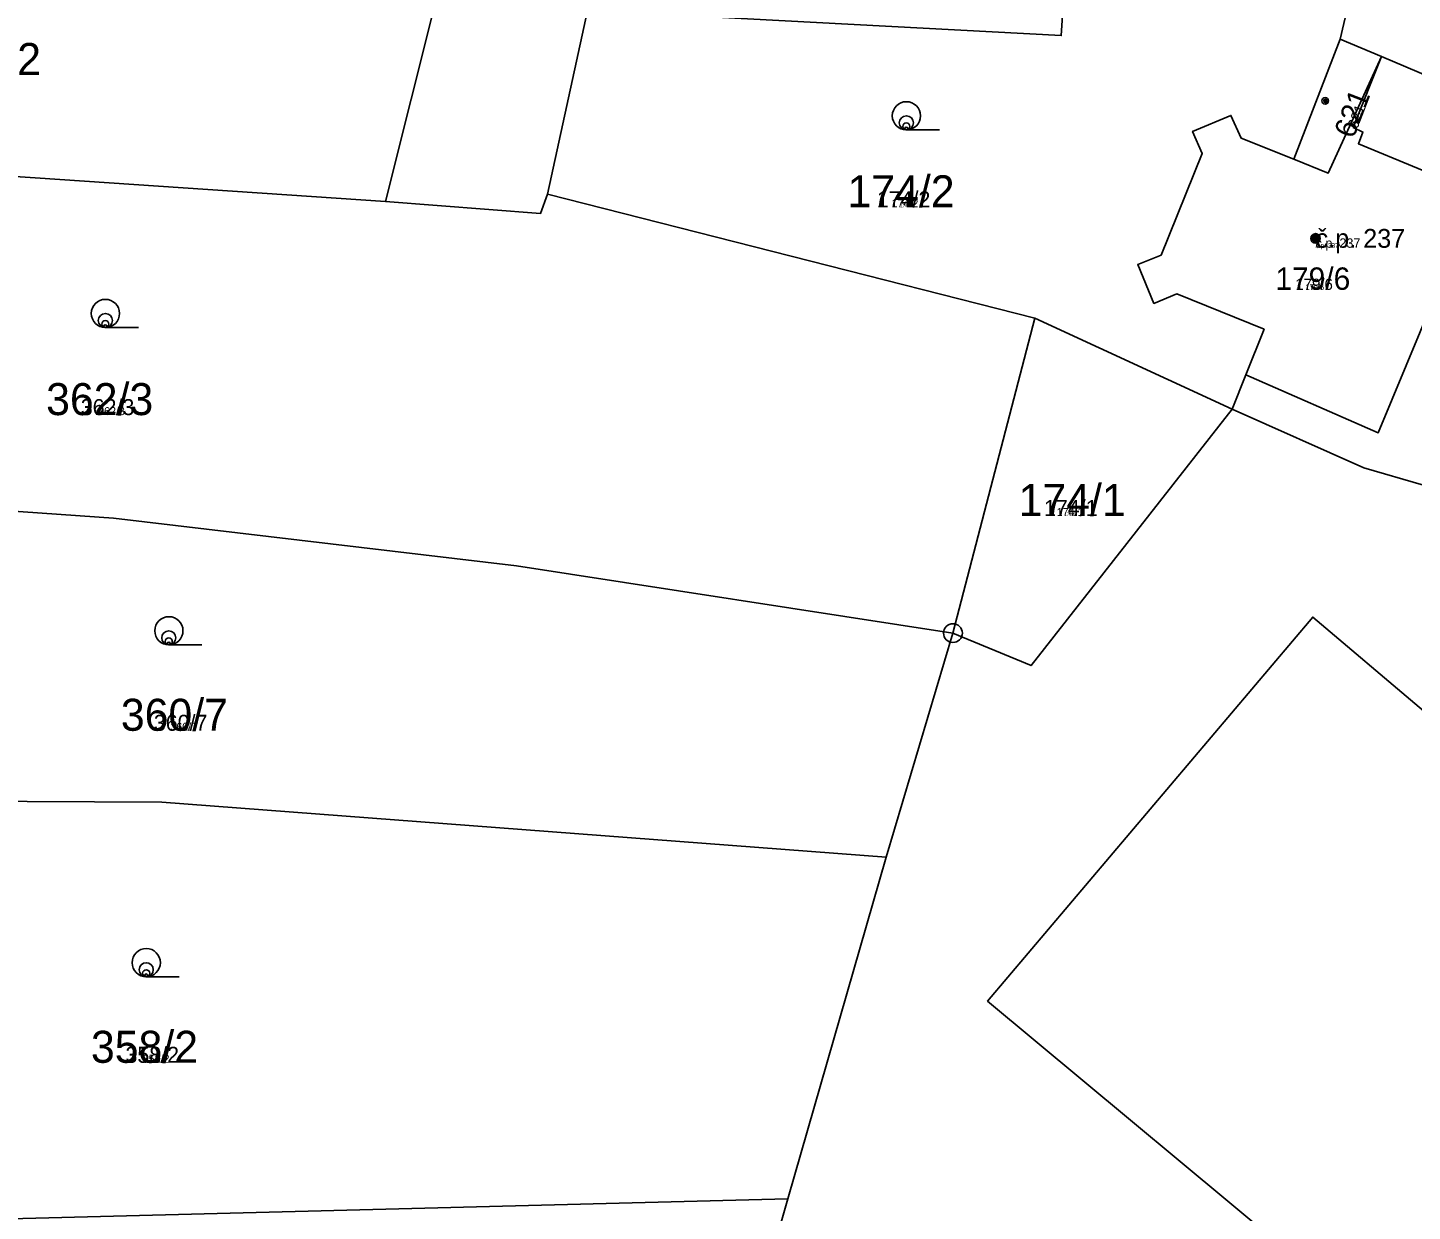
# Model space of a CAD drawing. Extents: x -744652 to -739090, y -980828 to -975855.
# Drawn here: x -742370.5 to -742297, y -978878.4 to -978815.5 of the extents above; entities that cross this region are included whole.
import ezdxf

# ---------------------------------------------------------------- set-up
doc = ezdxf.new("R2010")
doc.units = 0
for name, color, linetype in [('KAT_02_hranice parcel', 7, 'Continuous'), ('KAT_03_1000_st čísla parcelní', 7, 'Continuous'), ('KAT_03_1000_čísla parcelní', 7, 'Continuous'), ('KAT_03_1000_čísla popisná', 7, 'Continuous'), ('KAT_03_100_st čísla parcelní', 7, 'Continuous'), ('KAT_03_100_čísla parcelní', 7, 'Continuous'), ('KAT_03_100_čísla popisná', 7, 'Continuous'), ('KAT_03_250_st čísla parcelní', 7, 'Continuous'), ('KAT_03_250_čísla parcelní', 7, 'Continuous'), ('KAT_03_250_čísla popisná', 7, 'Continuous'), ('KAT_03_500_st čísla parcelní', 7, 'Continuous'), ('KAT_03_500_čísla parcelní', 7, 'Continuous'), ('KAT_03_500_čísla popisná', 7, 'Continuous'), ('KAT_05_1000_značky kultur', 7, 'Continuous'), ('KAT_05_100_značky kultur', 7, 'Continuous'), ('KAT_05_250_značky kultur', 7, 'Continuous'), ('KAT_05_500_značky kultur', 7, 'Continuous'), ('KAT_07_1000_značky budov', 7, 'Continuous'), ('KAT_07_100_značky budov', 7, 'Continuous'), ('KAT_07_500_značky budov', 7, 'Continuous'), ('KAT_11_značky bodu BP', 7, 'Continuous'), ('KAT_14_plocha_budovy', 7, 'Continuous')]:
    doc.layers.add(name, color=color, linetype=linetype)

msp = doc.modelspace()

# ---------------------------------------------------------------- linework, layer by layer
at = {"layer": 'KAT_02_hranice parcel'}
for p, q in [((-742347.6, -978809.07), (-742351.53, -978824.79)), ((-742303.3, -978822.54), (-742300.83, -978816.15)), ((-742300.83, -978816.15), (-742298.65, -978817.08)), ((-742279.06, -978825.39), (-742298.65, -978817.08)), ((-742342.94, -978824.4), (-742317.05, -978830.98)), ((-742317.05, -978830.98), (-742321.4, -978847.71)), ((-742306.57, -978835.82), (-742317.05, -978830.98)), ((-742305.84, -978833.99), (-742306.57, -978835.82)), ((-742321.4, -978847.71), (-742324.95, -978859.61)), ((-742324.95, -978859.61), (-742330.17, -978877.77)), ((-742378.5, -978879.01), (-742330.17, -978877.77))]:
    msp.add_line(p, q, dxfattribs=at)
for points in [[(-742300.83, -978816.15), (-742297.24, -978800.79), (-742297.74, -978790.61)], [(-742315.58, -978814.9), (-742315.65, -978815.97), (-742335.97, -978814.88), (-742340.8, -978814.57), (-742342.94, -978824.4)], [(-742298.65, -978817.08), (-742300.14, -978820.85), (-742299.63, -978821.09), (-742299.87, -978821.71), (-742293.53, -978824.33), (-742298.81, -978837.07), (-742305.84, -978833.99)], [(-742298.65, -978817.08), (-742301.47, -978823.27), (-742303.3, -978822.54)], [(-742422.4, -978823.11), (-742409.18, -978819.06), (-742408.72, -978821.16), (-742402.4, -978821.34), (-742351.53, -978824.79)], [(-742303.3, -978822.54), (-742306.1, -978821.42), (-742306.64, -978820.21), (-742308.67, -978821.06), (-742308.16, -978822.24), (-742310.35, -978827.63), (-742311.59, -978828.13), (-742310.73, -978830.2), (-742309.51, -978829.68), (-742304.88, -978831.57), (-742305.84, -978833.99)], [(-742351.53, -978824.79), (-742343.31, -978825.42), (-742342.94, -978824.4)], [(-742279.06, -978825.39), (-742284.98, -978840.72), (-742286.57, -978840.33), (-742286.91, -978842.61), (-742299.58, -978838.93), (-742306.57, -978835.82)], [(-742306.57, -978835.82), (-742317.25, -978849.44), (-742321.4, -978847.71)], [(-742321.4, -978847.71), (-742344.58, -978844.14), (-742365.99, -978841.6), (-742379.38, -978840.67), (-742386.74, -978840.66)], [(-742283.91, -978896.95), (-742319.56, -978867.26), (-742302.29, -978846.86), (-742290.99, -978856.42), (-742281.83, -978842.96)], [(-742324.95, -978859.61), (-742363.41, -978856.69), (-742377.73, -978856.62), (-742377.72, -978857.09), (-742395.6, -978859.46), (-742400.74, -978861.18), (-742409.12, -978863.91)], [(-742330.17, -978877.77), (-742332.58, -978886.17), (-742336.5, -978897.66)]]:
    msp.add_lwpolyline(points, dxfattribs=at)
at = {"layer": 'KAT_03_1000_čísla popisná'}
msp.add_circle((-742302.14, -978826.74), 0.25, dxfattribs=at)
msp.add_circle((-742302.14, -978826.74), 0.25, dxfattribs=at)
at = {"layer": 'KAT_03_100_čísla popisná'}
msp.add_circle((-742302.14, -978826.74), 0.025, dxfattribs=at)
msp.add_circle((-742302.14, -978826.74), 0.025, dxfattribs=at)
at = {"layer": 'KAT_03_250_čísla popisná'}
msp.add_circle((-742302.14, -978826.74), 0.0625, dxfattribs=at)
msp.add_circle((-742302.14, -978826.74), 0.0625, dxfattribs=at)
at = {"layer": 'KAT_03_500_čísla popisná'}
msp.add_circle((-742302.14, -978826.74), 0.125, dxfattribs=at)
msp.add_circle((-742302.14, -978826.74), 0.125, dxfattribs=at)
at = {"layer": 'KAT_05_1000_značky kultur'}
for p, q in [((-742323.873, -978820.98), (-742322.123, -978820.98)), ((-742366.413, -978831.48), (-742364.663, -978831.48)), ((-742363.043, -978848.34), (-742361.293, -978848.34)), ((-742364.243, -978865.97), (-742362.493, -978865.97))]:
    msp.add_line(p, q, dxfattribs=at)
for centre in [(-742323.873, -978820.23), (-742366.413, -978830.73), (-742363.043, -978847.59), (-742364.243, -978865.22)]:
    msp.add_circle(centre, 0.75, dxfattribs=at)
at = {"layer": 'KAT_05_100_značky kultur'}
for p, q in [((-742323.879, -978820.98), (-742323.704, -978820.98)), ((-742366.419, -978831.48), (-742366.244, -978831.48)), ((-742363.049, -978848.34), (-742362.874, -978848.34)), ((-742364.249, -978865.97), (-742364.074, -978865.97))]:
    msp.add_line(p, q, dxfattribs=at)
for centre in [(-742323.879, -978820.905), (-742366.419, -978831.405), (-742363.049, -978848.265), (-742364.249, -978865.895)]:
    msp.add_circle(centre, 0.075, dxfattribs=at)
at = {"layer": 'KAT_05_250_značky kultur'}
for p, q in [((-742323.878, -978820.98), (-742323.441, -978820.98)), ((-742366.418, -978831.48), (-742365.981, -978831.48)), ((-742363.048, -978848.34), (-742362.611, -978848.34)), ((-742364.248, -978865.97), (-742363.811, -978865.97))]:
    msp.add_line(p, q, dxfattribs=at)
for centre in [(-742323.878, -978820.792), (-742366.418, -978831.292), (-742363.048, -978848.152), (-742364.248, -978865.782)]:
    msp.add_circle(centre, 0.187, dxfattribs=at)
at = {"layer": 'KAT_05_500_značky kultur'}
for p, q in [((-742323.877, -978820.98), (-742323.002, -978820.98)), ((-742366.417, -978831.48), (-742365.542, -978831.48)), ((-742363.047, -978848.34), (-742362.172, -978848.34)), ((-742364.247, -978865.97), (-742363.372, -978865.97))]:
    msp.add_line(p, q, dxfattribs=at)
for centre in [(-742323.876, -978820.605), (-742366.416, -978831.105), (-742363.046, -978847.965), (-742364.246, -978865.595)]:
    msp.add_circle(centre, 0.375, dxfattribs=at)
at = {"layer": 'KAT_07_1000_značky budov'}
for centre in [(-742301.627, -978819.439), (-742302.147, -978826.739)]:
    msp.add_circle(centre, 0.175, dxfattribs=at)
at = {"layer": 'KAT_07_100_značky budov'}
for centre in [(-742301.621, -978819.44), (-742302.141, -978826.74)]:
    msp.add_circle(centre, 0.0175, dxfattribs=at)
at = {"layer": 'KAT_07_500_značky budov'}
for centre, radius in [((-742301.623, -978819.44), 0.0875), ((-742301.622, -978819.44), 0.0438), ((-742302.143, -978826.74), 0.0875), ((-742302.142, -978826.74), 0.0438)]:
    msp.add_circle(centre, radius, dxfattribs=at)
at = {"layer": 'KAT_11_značky bodu BP'}
for radius in [0.5, 0.0303]:
    msp.add_circle((-742321.4, -978847.71), radius, dxfattribs=at)
at = {"layer": 'KAT_14_plocha_budovy'}
for points in [[(-742310.73, -978830.2), (-742309.51, -978829.68), (-742304.88, -978831.57), (-742305.84, -978833.99), (-742298.81, -978837.07), (-742293.53, -978824.33), (-742299.87, -978821.71), (-742299.63, -978821.09), (-742300.14, -978820.85), (-742298.65, -978817.08), (-742300.83, -978816.15), (-742303.3, -978822.54), (-742306.1, -978821.42), (-742306.64, -978820.21), (-742308.67, -978821.06), (-742308.16, -978822.24), (-742310.35, -978827.63), (-742311.59, -978828.13)], [(-742302.29, -978846.86), (-742319.56, -978867.26), (-742283.91, -978896.95), (-742270.55, -978880.68), (-742265.88, -978874.85), (-742269.64, -978872.22), (-742280.45, -978864.79), (-742270.79, -978850.55), (-742277.05, -978846.06), (-742281.83, -978842.96), (-742290.99, -978856.42)]]:
    msp.add_lwpolyline(points, close=True, dxfattribs=at)

# ---------------------------------------------------------------- texts
at = {"layer": 'KAT_03_1000_st čísla parcelní'}
msp.add_text('621', height=1.139, rotation=69, dxfattribs=at).set_placement((-742300.132, -978821.489))
msp.add_text('179/6', height=1.19, dxfattribs=at).set_placement((-742304.281, -978829.475))
at = {"layer": 'KAT_03_1000_čísla parcelní'}
for s, p in [('362/2', (-742375.523, -978818.06)), ('174/2', (-742327.003, -978825.09)), ('362/3', (-742369.563, -978836.13)), ('174/1', (-742317.913, -978841.49)), ('360/7', (-742365.593, -978852.9)), ('358/2', (-742367.183, -978870.54))]:
    msp.add_text(s, height=1.7, dxfattribs=at).set_placement(p)
at = {"layer": 'KAT_03_1000_čísla popisná'}
msp.add_text('621', height=0.0114, rotation=69, dxfattribs=at).set_placement((-742299.733, -978820.449))
for s, height, p in [('č.p. 237', 1, (-742302.14, -978827.24)), ('179/6', 0.0119, (-742302.171, -978829.475))]:
    msp.add_text(s, height=height, dxfattribs=at).set_placement(p)
at = {"layer": 'KAT_03_100_st čísla parcelní'}
msp.add_text('621', height=0.1139, rotation=69, dxfattribs=at).set_placement((-742299.769, -978820.543))
msp.add_text('179/6', height=0.119, dxfattribs=at).set_placement((-742302.363, -978829.475))
at = {"layer": 'KAT_03_100_čísla parcelní'}
for s, p in [('174/2', (-742324.196, -978825.09)), ('362/3', (-742366.25, -978836.13)), ('174/1', (-742315.486, -978841.49)), ('360/7', (-742362.437, -978852.9)), ('358/2', (-742363.882, -978870.54))]:
    msp.add_text(s, height=0.17, dxfattribs=at).set_placement(p)
at = {"layer": 'KAT_03_100_čísla popisná'}
msp.add_text('621', height=0.00114, rotation=69, dxfattribs=at).set_placement((-742299.729, -978820.439))
for s, height, p in [('č.p. 237', 0.1, (-742302.14, -978827.24)), ('179/6', 0.00119, (-742302.152, -978829.475))]:
    msp.add_text(s, height=height, dxfattribs=at).set_placement(p)
at = {"layer": 'KAT_03_250_st čísla parcelní'}
msp.add_text('621', height=0.2847, rotation=69, dxfattribs=at).set_placement((-742299.83, -978820.701))
msp.add_text('179/6', height=0.2975, dxfattribs=at).set_placement((-742302.682, -978829.475))
at = {"layer": 'KAT_03_250_čísla parcelní'}
for s, p in [('174/2', (-742324.664, -978825.09)), ('362/3', (-742366.802, -978836.13)), ('174/1', (-742315.89, -978841.49)), ('360/7', (-742362.963, -978852.9)), ('358/2', (-742364.432, -978870.54))]:
    msp.add_text(s, height=0.425, dxfattribs=at).set_placement(p)
at = {"layer": 'KAT_03_250_čísla popisná'}
msp.add_text('621', height=0.00285, rotation=69, dxfattribs=at).set_placement((-742299.73, -978820.441))
for s, height, p in [('č.p. 237', 0.25, (-742302.14, -978827.24)), ('179/6', 0.00297, (-742302.155, -978829.475))]:
    msp.add_text(s, height=height, dxfattribs=at).set_placement(p)
at = {"layer": 'KAT_03_500_st čísla parcelní'}
msp.add_text('621', height=0.5695, rotation=69, dxfattribs=at).set_placement((-742299.93, -978820.964))
msp.add_text('179/6', height=0.595, dxfattribs=at).set_placement((-742303.215, -978829.475))
at = {"layer": 'KAT_03_500_čísla parcelní'}
for s, p in [('174/2', (-742325.444, -978825.09)), ('362/3', (-742367.723, -978836.13)), ('174/1', (-742316.565, -978841.49)), ('360/7', (-742363.84, -978852.9)), ('358/2', (-742365.349, -978870.54))]:
    msp.add_text(s, height=0.85, dxfattribs=at).set_placement(p)
at = {"layer": 'KAT_03_500_čísla popisná'}
msp.add_text('621', height=0.00569, rotation=69, dxfattribs=at).set_placement((-742299.731, -978820.444))
for s, height, p in [('č.p. 237', 0.5, (-742302.14, -978827.24)), ('179/6', 0.00595, (-742302.16, -978829.475))]:
    msp.add_text(s, height=height, dxfattribs=at).set_placement(p)

doc.saveas('drawing.dxf')
